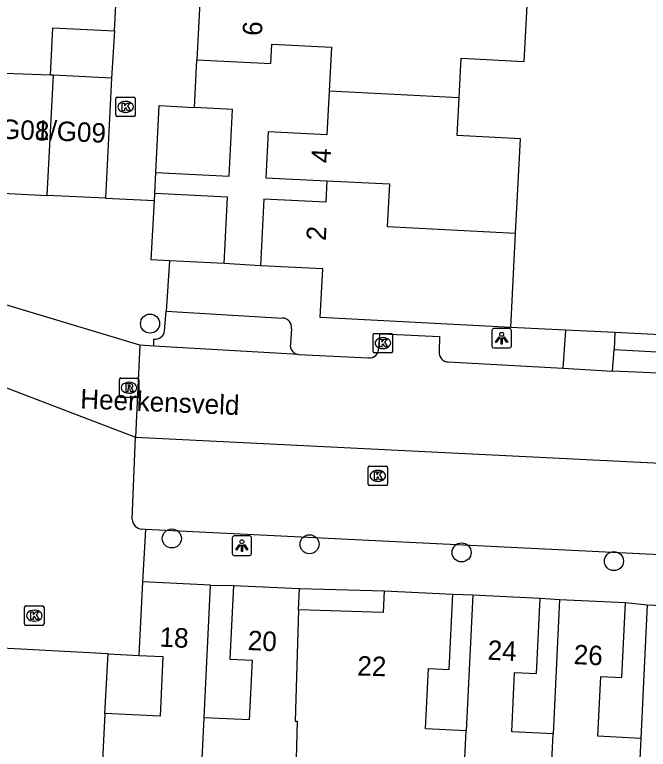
# Model space of a CAD drawing. Extents: x 162990 to 165007, y 383433 to 384336.
# Drawn here: x 164390.88 to 164423.42, y 383761.91 to 383799.64 of the extents above; entities that cross this region are included whole.
import ezdxf

# ---------------------------------------------------------------- set-up
doc = ezdxf.new("R2010")
doc.units = 0
for name, color, linetype in [('IMGEO_Boom', 7, 'Continuous'), ('IMGEO_Groenvoorziening', 7, 'Continuous'), ('IMGEO_Kolk', 7, 'Continuous'), ('IMGEO_Lichtpunt', 7, 'Continuous'), ('IMGEO_Openbare_ruimte_label', 7, 'Continuous'), ('IMGEO_Pand', 7, 'Continuous'), ('IMGEO_Pand_nummerreeks', 7, 'Continuous'), ('IMGEO_Parkeervlak_open', 7, 'Continuous'), ('IMGEO_Rijbaan_lokaal_open', 7, 'Continuous'), ('IMGEO_Rioolput', 7, 'Continuous'), ('IMGEO_Voetpad_open', 7, 'Continuous')]:
    doc.layers.add(name, color=color, linetype=linetype)

msp = doc.modelspace()

# ---------------------------------------------------------------- linework, layer by layer
at = {"layer": 'IMGEO_Boom'}
for centre in [(164397.829, 383783.773), (164398.948, 383772.737), (164406.021, 383772.441), (164413.83, 383772.02), (164421.653, 383771.573)]:
    msp.add_circle(centre, 0.489, dxfattribs=at)
at = {"layer": 'IMGEO_Groenvoorziening'}
for points in [[(164403.505, 383786.746), (164401.639, 383786.858)], [(164419.161, 383783.441), (164416.356, 383783.582)], [(164419.161, 383783.441), (164419.036, 383781.493)], [(164421.706, 383783.313), (164419.161, 383783.441)]]:
    msp.add_lwpolyline(points, dxfattribs=at)
at = {"layer": 'IMGEO_Kolk'}
for p, q in [((164396.073, 383794.48), (164396.073, 383795.332)), ((164396.148, 383795.406), (164397, 383795.406)), ((164397.074, 383795.332), (164397.074, 383794.48)), ((164396.561, 383795.186), (164396.586, 383795.186)), ((164396.584, 383794.626), (164396.559, 383794.626)), ((164397, 383794.406), (164396.148, 383794.406)), ((164409.286, 383782.347), (164409.286, 383783.199)), ((164409.361, 383783.273), (164410.213, 383783.273)), ((164410.287, 383783.199), (164410.287, 383782.347)), ((164409.774, 383783.053), (164409.799, 383783.053)), ((164409.797, 383782.493), (164409.772, 383782.493)), ((164410.213, 383782.273), (164409.361, 383782.273)), ((164409.103, 383776.452), (164409.955, 383776.452)), ((164409.028, 383775.526), (164409.028, 383776.378)), ((164409.516, 383776.232), (164409.541, 383776.232)), ((164410.029, 383776.378), (164410.029, 383775.526)), ((164409.539, 383775.672), (164409.514, 383775.672)), ((164409.955, 383775.452), (164409.103, 383775.452)), ((164391.459, 383769.273), (164392.311, 383769.273)), ((164391.384, 383768.347), (164391.384, 383769.199)), ((164391.872, 383769.053), (164391.897, 383769.053)), ((164392.385, 383769.199), (164392.385, 383768.347)), ((164391.895, 383768.493), (164391.87, 383768.493)), ((164392.311, 383768.273), (164391.459, 383768.273))]:
    msp.add_line(p, q, dxfattribs=at)
for points in [[(164396.073, 383794.48), (164396.073, 383795.332)], [(164396.148, 383795.406), (164397, 383795.406)], [(164397.074, 383795.332), (164397.074, 383794.48)], [(164396.394, 383795.106), (164396.517, 383795.106), (164396.517, 383794.955), (164396.647, 383795.106), (164396.811, 383795.106), (164396.665, 383794.955), (164396.818, 383794.706), (164396.666, 383794.706), (164396.581, 383794.87), (164396.517, 383794.803), (164396.517, 383794.706), (164396.394, 383794.706), (164396.394, 383795.106)], [(164397, 383794.406), (164396.148, 383794.406)], [(164409.286, 383782.347), (164409.286, 383783.199)], [(164409.361, 383783.273), (164410.213, 383783.273)], [(164410.287, 383783.199), (164410.287, 383782.347)], [(164409.607, 383782.973), (164409.73, 383782.973), (164409.73, 383782.822), (164409.86, 383782.973), (164410.024, 383782.973), (164409.878, 383782.822), (164410.031, 383782.573), (164409.879, 383782.573), (164409.794, 383782.737), (164409.73, 383782.67), (164409.73, 383782.573), (164409.607, 383782.573), (164409.607, 383782.973)], [(164410.213, 383782.273), (164409.361, 383782.273)], [(164409.103, 383776.452), (164409.955, 383776.452)], [(164409.028, 383775.526), (164409.028, 383776.378)], [(164409.349, 383776.152), (164409.472, 383776.152), (164409.472, 383776.001), (164409.602, 383776.152), (164409.766, 383776.152), (164409.62, 383776.001), (164409.773, 383775.752), (164409.621, 383775.752), (164409.536, 383775.916), (164409.472, 383775.849), (164409.472, 383775.752), (164409.349, 383775.752), (164409.349, 383776.152)], [(164410.029, 383776.378), (164410.029, 383775.526)], [(164409.955, 383775.452), (164409.103, 383775.452)], [(164391.459, 383769.273), (164392.311, 383769.273)], [(164391.384, 383768.347), (164391.384, 383769.199)], [(164391.705, 383768.973), (164391.828, 383768.973), (164391.828, 383768.822), (164391.958, 383768.973), (164392.122, 383768.973), (164391.976, 383768.822), (164392.129, 383768.573), (164391.977, 383768.573), (164391.892, 383768.737), (164391.828, 383768.67), (164391.828, 383768.573), (164391.705, 383768.573), (164391.705, 383768.973)], [(164392.385, 383769.199), (164392.385, 383768.347)], [(164392.311, 383768.273), (164391.459, 383768.273)]]:
    msp.add_lwpolyline(points, dxfattribs=at)
for centre, start, end in [((164396.15, 383795.33), 91.552, 178.448), ((164396.15, 383795.33), 91.552, 178.448), ((164396.998, 383795.33), 1.552, 88.448), ((164396.998, 383795.33), 1.552, 88.448), ((164396.15, 383794.482), 181.552, 268.448), ((164396.15, 383794.482), 181.552, 268.448), ((164396.998, 383794.482), 271.552, 358.448), ((164396.998, 383794.482), 271.552, 358.448), ((164409.363, 383783.197), 91.552, 178.448), ((164409.363, 383783.197), 91.552, 178.448), ((164410.211, 383783.197), 1.552, 88.448), ((164410.211, 383783.197), 1.552, 88.448), ((164409.363, 383782.349), 181.552, 268.448), ((164409.363, 383782.349), 181.552, 268.448), ((164410.211, 383782.349), 271.552, 358.448), ((164410.211, 383782.349), 271.552, 358.448), ((164409.105, 383776.376), 91.552, 178.448), ((164409.105, 383776.376), 91.552, 178.448), ((164409.953, 383776.376), 1.552, 88.448), ((164409.953, 383776.376), 1.552, 88.448), ((164409.105, 383775.528), 181.552, 268.448), ((164409.105, 383775.528), 181.552, 268.448), ((164409.953, 383775.528), 271.552, 358.448), ((164409.953, 383775.528), 271.552, 358.448), ((164391.461, 383769.197), 91.552, 178.448), ((164391.461, 383769.197), 91.552, 178.448), ((164392.309, 383769.197), 1.552, 88.448), ((164392.309, 383769.197), 1.552, 88.448), ((164391.461, 383768.349), 181.552, 268.448), ((164391.461, 383768.349), 181.552, 268.448), ((164392.309, 383768.349), 271.552, 358.448), ((164392.309, 383768.349), 271.552, 358.448)]:
    msp.add_arc(centre, 0.0765, start, end, dxfattribs=at)
for centre, major_axis, ratio, start_param, end_param in [((164396.56, 383794.906), (-0.387, 0.002), 0.722429, 4.712389, 7.853982), ((164396.585, 383794.906), (-0.39, 0.002), 0.717154, 1.570796, 4.712389), ((164409.773, 383782.773), (-0.387, 0.002), 0.722429, 4.712389, 7.853982), ((164409.798, 383782.773), (-0.39, 0.002), 0.717154, 1.570796, 4.712389), ((164409.515, 383775.952), (-0.387, 0.002), 0.722429, 4.712389, 7.853982), ((164409.54, 383775.952), (-0.39, 0.002), 0.717154, 1.570796, 4.712389), ((164391.871, 383768.773), (-0.387, 0.002), 0.722429, 4.712389, 7.853982), ((164391.896, 383768.773), (-0.39, 0.002), 0.717154, 1.570796, 4.712389)]:
    msp.add_ellipse(centre, major_axis=major_axis, ratio=ratio, start_param=start_param, end_param=end_param, dxfattribs=at)
at = {"layer": 'IMGEO_Lichtpunt'}
for p, q in [((164415.388, 383783.425), (164415.388, 383782.618)), ((164415.388, 383783.425), (164415.388, 383782.618)), ((164416.29, 383783.52), (164415.482, 383783.52)), ((164416.29, 383783.52), (164415.482, 383783.52)), ((164416.384, 383782.618), (164416.384, 383783.425)), ((164416.384, 383782.618), (164416.384, 383783.425)), ((164415.482, 383782.524), (164416.29, 383782.524)), ((164415.482, 383782.524), (164416.29, 383782.524)), ((164402.048, 383772.77), (164402.048, 383771.963)), ((164402.048, 383772.77), (164402.048, 383771.963)), ((164402.95, 383772.865), (164402.142, 383772.865)), ((164402.95, 383772.865), (164402.142, 383772.865)), ((164403.044, 383771.963), (164403.044, 383772.77)), ((164403.044, 383771.963), (164403.044, 383772.77)), ((164402.142, 383771.869), (164402.95, 383771.869)), ((164402.142, 383771.869), (164402.95, 383771.869))]:
    msp.add_line(p, q, dxfattribs=at)
for points in [[(164415.762, 383783.089), (164415.801, 383783.061), (164415.613, 383782.799), (164415.575, 383782.826), (164415.762, 383783.089)], [(164415.864, 383783.041), (164415.911, 383783.041), (164415.911, 383782.719), (164415.864, 383782.719), (164415.864, 383783.041)], [(164415.974, 383783.061), (164416.012, 383783.088), (164416.199, 383782.826), (164416.16, 383782.798), (164415.974, 383783.061)], [(164402.422, 383772.434), (164402.461, 383772.406), (164402.273, 383772.144), (164402.235, 383772.171), (164402.422, 383772.434)], [(164402.524, 383772.386), (164402.571, 383772.386), (164402.571, 383772.064), (164402.524, 383772.064), (164402.524, 383772.386)], [(164402.634, 383772.406), (164402.672, 383772.433), (164402.859, 383772.171), (164402.82, 383772.143), (164402.634, 383772.406)]]:
    msp.add_lwpolyline(points, dxfattribs=at)
for centre in [(164415.887, 383783.223), (164402.547, 383772.568)]:
    msp.add_circle(centre, 0.0994, dxfattribs=at)
for centre, start, end in [((164415.482, 383783.425), 90, 180), ((164415.482, 383783.425), 90, 180), ((164416.29, 383783.425), 0, 90), ((164416.29, 383783.425), 0, 90), ((164415.482, 383782.618), 180, 270), ((164415.482, 383782.618), 180, 270), ((164416.29, 383782.618), 270, 0), ((164416.29, 383782.618), 270, 360), ((164402.142, 383772.77), 90, 180), ((164402.142, 383772.77), 90, 180), ((164402.95, 383772.77), 0, 90), ((164402.95, 383772.77), 0, 90), ((164402.142, 383771.963), 180, 270), ((164402.142, 383771.963), 180, 270), ((164402.95, 383771.963), 270, 0), ((164402.95, 383771.963), 270, 360)]:
    msp.add_arc(centre, 0.0946, start, end, dxfattribs=at)
at = {"layer": 'IMGEO_Pand'}
for points in [[(164413.707, 383795.376), (164413.811, 383797.402), (164417.045, 383797.236), (164417.291, 383802.025)], [(164396.007, 383798.813), (164396.125, 383801.129)], [(164400.396, 383800.632), (164400.226, 383797.327)], [(164392.713, 383796.54), (164392.837, 383798.975), (164396.007, 383798.813)], [(164400.226, 383797.327), (164404.027, 383797.132), (164404.078, 383798.125), (164407.147, 383797.967), (164407.031, 383795.717)], [(164392.713, 383796.54), (164389.883, 383796.642)], [(164392.554, 383790.362), (164392.867, 383796.532)], [(164392.867, 383796.532), (164392.713, 383796.54)], [(164395.848, 383796.379), (164392.867, 383796.532)], [(164395.848, 383796.379), (164395.535, 383790.211)], [(164407.031, 383795.717), (164406.916, 383793.468), (164403.9, 383793.623), (164403.779, 383791.27), (164406.915, 383791.109)], [(164413.707, 383795.376), (164407.031, 383795.717)], [(164416.605, 383788.423), (164416.853, 383793.262), (164413.607, 383793.429), (164413.707, 383795.376)], [(164398.124, 383791.544), (164398.3, 383794.971), (164400.114, 383794.878)], [(164398.124, 383791.544), (164401.888, 383791.35), (164402.064, 383794.778), (164400.114, 383794.878)], [(164406.915, 383791.109), (164406.859, 383790.011), (164403.681, 383790.174), (164403.505, 383786.746)], [(164406.915, 383791.109), (164410.124, 383790.946), (164410.012, 383788.763), (164416.605, 383788.423)], [(164389.572, 383790.514), (164392.554, 383790.362)], [(164395.535, 383790.211), (164392.554, 383790.362)], [(164398.05, 383790.106), (164398.068, 383790.457)], [(164401.639, 383786.858), (164401.813, 383790.264), (164398.068, 383790.457)], [(164398.829, 383787.002), (164397.893, 383787.05), (164398.05, 383790.106)], [(164416.356, 383783.582), (164416.605, 383788.423)], [(164401.639, 383786.858), (164398.829, 383787.002)], [(164416.356, 383783.582), (164406.572, 383784.084), (164406.7, 383786.582), (164403.505, 383786.746)], [(164397.445, 383770.509), (164397.262, 383766.731)], [(164400.935, 383770.341), (164397.445, 383770.509)], [(164400.605, 383763.53), (164400.935, 383770.341)], [(164402.116, 383770.33), (164401.932, 383766.544), (164403.069, 383766.489), (164402.921, 383763.418), (164400.605, 383763.53)], [(164402.116, 383770.33), (164405.506, 383770.166)], [(164405.453, 383769.068), (164405.506, 383770.166)], [(164409.857, 383770.041), (164409.804, 383768.943), (164405.453, 383769.068)], [(164409.857, 383770.041), (164413.373, 383769.87)], [(164414.062, 383762.854), (164411.981, 383762.955), (164412.131, 383766.056), (164413.185, 383766.005), (164413.373, 383769.87)], [(164414.4, 383769.834), (164414.062, 383762.854)], [(164414.4, 383769.834), (164417.861, 383769.666)], [(164418.527, 383762.695), (164416.406, 383762.798), (164416.554, 383765.861), (164417.675, 383765.807), (164417.861, 383769.666)], [(164418.862, 383769.606), (164418.527, 383762.695)], [(164418.862, 383769.606), (164422.246, 383769.442)], [(164423.032, 383762.467), (164420.829, 383762.574), (164420.977, 383765.642), (164422.06, 383765.59), (164422.246, 383769.442)], [(164423.364, 383769.334), (164423.032, 383762.467)], [(164423.364, 383769.334), (164426.791, 383769.168)], [(164405.453, 383769.068), (164405.289, 383763.352), (164405.389, 383763.349), (164405.297, 383760.142), (164407.195, 383760.052), (164406.879, 383753.53)], [(164397.262, 383766.731), (164398.495, 383766.671), (164398.347, 383763.615), (164395.508, 383763.752)], [(164395.508, 383763.752), (164395.341, 383760.303), (164395.12, 383755.208)], [(164402.148, 383753.759), (164402.467, 383760.28), (164400.452, 383760.378), (164400.605, 383763.53)], [(164411.313, 383753.315), (164411.629, 383759.838), (164413.908, 383759.727), (164414.062, 383762.854)], [(164415.929, 383753.092), (164416.249, 383759.614), (164418.371, 383759.511), (164418.527, 383762.695)], [(164423.032, 383762.467), (164422.875, 383759.293), (164420.68, 383759.4), (164420.371, 383752.876)]]:
    msp.add_lwpolyline(points, dxfattribs=at)
at = {"layer": 'IMGEO_Parkeervlak_open'}
for points in [[(164398.65, 383784.405), (164404.639, 383784.059)], [(164405.094, 383783.511), (164405.037, 383782.73)]]:
    msp.add_lwpolyline(points, dxfattribs=at)
for centre, radius, start, end in [((164404.622, 383783.582), 0.478, 351.4761, 87.9291), ((164405.509, 383782.66), 0.477, 171.5821, 263.6263)]:
    msp.add_arc(centre, radius, start, end, dxfattribs=at)
at = {"layer": 'IMGEO_Rijbaan_lokaal_open'}
for points in [[(164395.535, 383790.211), (164398.05, 383790.106)], [(164398.829, 383787.002), (164398.65, 383784.405)], [(164397.309, 383782.659), (164388.992, 383785.167)], [(164398.575, 383783.403), (164398.65, 383784.405)], [(164409.573, 383782.504), (164409.605, 383782.976), (164409.624, 383783.257), (164410.138, 383783.238), (164412.701, 383783.104), (164412.685, 383782.332)], [(164398.022, 383782.617), (164398.03, 383782.979)], [(164397.309, 383782.659), (164397.078, 383777.936)], [(164398.022, 383782.617), (164397.309, 383782.659)], [(164405.456, 383782.186), (164398.022, 383782.617)], [(164405.456, 383782.186), (164409.052, 383782.016)], [(164413.145, 383781.808), (164419.036, 383781.493)], [(164387.447, 383781.621), (164397.078, 383777.936)], [(164419.036, 383781.493), (164421.584, 383781.337)], [(164427.083, 383781.092), (164421.584, 383781.337)], [(164396.918, 383773.732), (164397.078, 383777.936)], [(164397.078, 383777.936), (164427.158, 383776.448)], [(164397.588, 383773.205), (164397.407, 383773.214)], [(164397.588, 383773.205), (164397.445, 383770.509)], [(164395.671, 383766.804), (164389.891, 383767.111)], [(164395.508, 383763.752), (164395.671, 383766.804)], [(164395.671, 383766.804), (164397.262, 383766.731)]]:
    msp.add_lwpolyline(points, dxfattribs=at)
for centre, radius, start, end in [((164398.092, 383783.462), 0.487, 262.7345, 353.0301), ((164409.096, 383782.492), 0.478, 264.7699, 1.4836), ((164413.146, 383782.273), 0.465, 172.7125, 269.8449), ((164397.432, 383773.728), 0.514, 179.5281, 267.1727)]:
    msp.add_arc(centre, radius, start, end, dxfattribs=at)
at = {"layer": 'IMGEO_Rioolput'}
for p, q in [((164396.328, 383780.98), (164397.18, 383780.98)), ((164396.253, 383780.054), (164396.253, 383780.906)), ((164396.741, 383780.76), (164396.766, 383780.76)), ((164397.254, 383780.906), (164397.254, 383780.054)), ((164396.764, 383780.2), (164396.739, 383780.2)), ((164397.18, 383779.98), (164396.328, 383779.98))]:
    msp.add_line(p, q, dxfattribs=at)
for points in [[(164396.328, 383780.98), (164397.18, 383780.98)], [(164396.253, 383780.054), (164396.253, 383780.906)], [(164396.842, 383780.678), (164396.59, 383780.68), (164396.59, 383780.28)], [(164396.768, 383780.599), (164396.714, 383780.599), (164396.714, 383780.518)], [(164397.254, 383780.906), (164397.254, 383780.054)], [(164396.59, 383780.28), (164396.714, 383780.28), (164396.714, 383780.442), (164396.725, 383780.442)], [(164396.714, 383780.518), (164396.766, 383780.518)], [(164396.772, 383780.413), (164396.843, 383780.28), (164396.983, 383780.28), (164396.918, 383780.406)], [(164397.18, 383779.98), (164396.328, 383779.98)]]:
    msp.add_lwpolyline(points, dxfattribs=at)
for centre, radius, start, end in [((164396.33, 383780.904), 0.0765, 91.552, 178.448), ((164396.33, 383780.904), 0.0765, 91.552, 178.448), ((164397.178, 383780.904), 0.0765, 1.552, 88.448), ((164397.178, 383780.904), 0.0765, 1.552, 88.448), ((164396.774, 383780.503), 0.0964, 77.0061, 93.1865), ((164396.788, 383780.56), 0.0378, 276.6634, 79.6772), ((164396.841, 383780.568), 0.109, 350.3612, 89.416), ((164396.839, 383780.568), 0.112, 277.5842, 350.9817), ((164396.724, 383780.389), 0.0533, 26.0293, 88.6989), ((164396.75, 383780.707), 0.19, 274.7715, 282.9687), ((164396.823, 383780.353), 0.108, 29.5134, 73.7905), ((164396.33, 383780.056), 0.0765, 181.552, 268.448), ((164396.33, 383780.056), 0.0765, 181.552, 268.448), ((164397.178, 383780.056), 0.0765, 271.552, 358.448), ((164397.178, 383780.056), 0.0765, 271.552, 358.448)]:
    msp.add_arc(centre, radius, start, end, dxfattribs=at)
for centre, major_axis, ratio, start_param, end_param in [((164396.74, 383780.48), (-0.387, 0.002), 0.722429, 4.712389, 7.853982), ((164396.765, 383780.48), (-0.39, 0.002), 0.717154, 1.570796, 4.712389)]:
    msp.add_ellipse(centre, major_axis=major_axis, ratio=ratio, start_param=start_param, end_param=end_param, dxfattribs=at)
at = {"layer": 'IMGEO_Voetpad_open'}
for points in [[(164396.007, 383798.813), (164395.848, 383796.379)], [(164400.114, 383794.878), (164400.226, 383797.327)], [(164398.068, 383790.457), (164398.124, 383791.544)], [(164421.706, 383783.313), (164421.662, 383782.446)], [(164425.399, 383783.128), (164421.706, 383783.313)], [(164421.584, 383781.337), (164421.662, 383782.446)], [(164421.662, 383782.446), (164427.643, 383782.119)], [(164426.446, 383771.778), (164397.588, 383773.205)], [(164400.935, 383770.341), (164402.116, 383770.33)], [(164405.506, 383770.166), (164409.857, 383770.041)], [(164413.373, 383769.87), (164414.4, 383769.834)], [(164417.861, 383769.666), (164418.862, 383769.606)], [(164422.246, 383769.442), (164423.364, 383769.334)]]:
    msp.add_lwpolyline(points, dxfattribs=at)

# ---------------------------------------------------------------- texts
at = {"layer": 'IMGEO_Openbare_ruimte_label'}
msp.add_text('Heerkensveld', height=1, rotation=357.5926, dxfattribs=at).set_placement((164394.231, 383779.421))
at = {"layer": 'IMGEO_Pand_nummerreeks'}
for s, rotation, p in [('6', 87.0555, (164403.572, 383798.537)), ('1/G08', 357.2266, (164388.993, 383793.336)), ('1/G09', 357.2266, (164391.903, 383793.232)), ('4', 87.0562, (164407.101, 383792.004)), ('2', 87.0609, (164406.854, 383788.015)), ('18', 357.2441, (164398.301, 383767.184)), ('20', 357.2303, (164402.83, 383767.011)), ('24', 357.221, (164415.146, 383766.513)), ('26', 357.2254, (164419.57, 383766.287)), ('22', 358.3544, (164408.465, 383765.7))]:
    msp.add_text(s, height=1, rotation=rotation, dxfattribs=at).set_placement(p)

doc.saveas('drawing.dxf')
